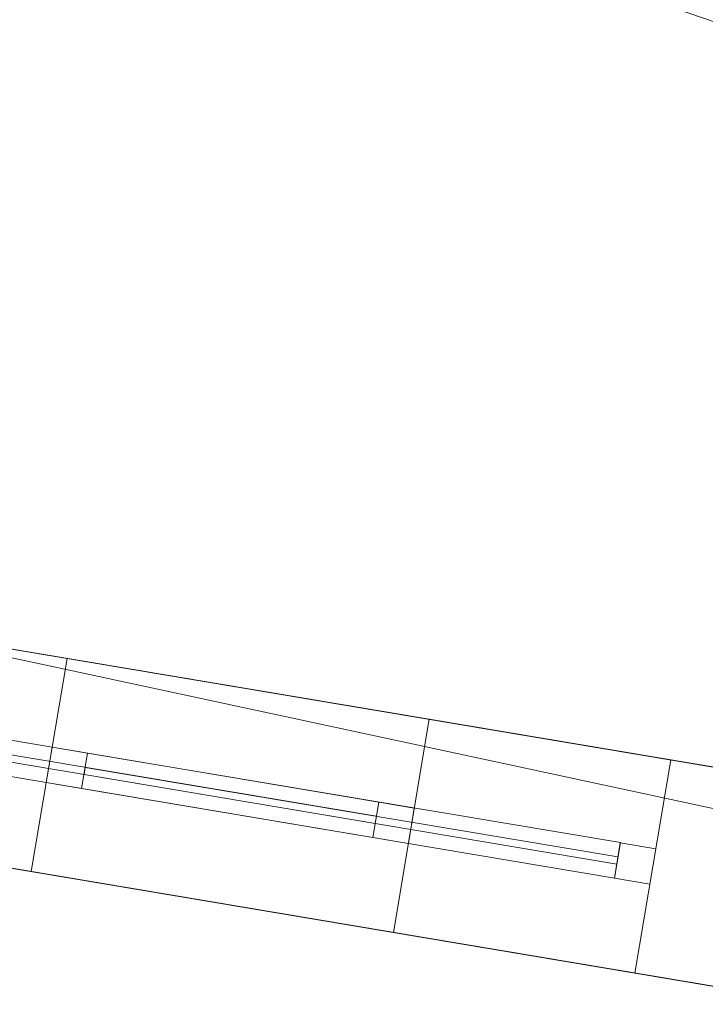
# Model space of a CAD drawing. Header units: millimetres. Extents: x -430348 to -225823, y -86243 to 5084.
# Tile 704 of 1056: x -348138 to -347186, y -8565 to -7198. Entities that reach past the tile are written whole.
import ezdxf

# ---------------------------------------------------------------- set-up
doc = ezdxf.new("R2010")
doc.units = ezdxf.units.MM
for name, color, linetype, lineweight in [('A-GLAZ-CURT', 52, 'Continuous', 9), ('A-GLAZ-CWMG', 51, 'Continuous', 9), ('A-ROOF', 132, 'Continuous', 9), ('A-WALL', 113, 'Continuous', 9)]:
    doc.layers.add(name, color=color, linetype=linetype, lineweight=lineweight)

# ---------------------------------------------------------------- blocks, each defined once
blk = doc.blocks.new('System Panel - Glazed-518720-_3D_ Copy 1')
at = {"layer": 'A-GLAZ-CURT', "transparency": 33554471}
mesh = blk.add_polyface(dxfattribs=at)
corners = [(-375, 5), (-375, 5, 675), (375, 5, 675), (375, 5)]
mesh.append_faces([[corners[k] for k in face] for face in [(2, 3, 0, 1)]])
mesh = blk.add_polyface(dxfattribs=at)
corners = [(375, -5), (-375, -5), (-375, 5), (375, 5)]
mesh.append_faces([[corners[k] for k in face] for face in [(0, 1, 2, 3)]])
mesh = blk.add_polyface(dxfattribs=at)
corners = [(-375, -5, 675), (375, -5, 675), (375, 5, 675), (-375, 5, 675)]
mesh.append_faces([[corners[k] for k in face] for face in [(3, 0, 1, 2)]])
mesh = blk.add_polyface(dxfattribs=at)
corners = [(-375, -5), (-375, -5, 675), (-375, 5, 675), (-375, 5)]
mesh.append_faces([[corners[k] for k in face] for face in [(0, 1, 2, 3)]])
mesh = blk.add_polyface(dxfattribs=at)
corners = [(375, -5, 675), (375, -5), (375, 5), (375, 5, 675)]
mesh.append_faces([[corners[k] for k in face] for face in [(0, 1, 2, 3)]])
mesh = blk.add_polyface(dxfattribs=at)
corners = [(-375, -5), (375, -5), (375, -5, 675), (-375, -5, 675)]
mesh.append_faces([[corners[k] for k in face] for face in [(2, 3, 0, 1)]])
blk = doc.blocks.new('System Panel - Glazed-518731-_3D_ Copy 1')
at = {"layer": 'A-GLAZ-CURT', "transparency": 33554471}
mesh = blk.add_polyface(dxfattribs=at)
corners = [(-375, 5), (-375, 5, 325), (375, 5, 325), (375, 5)]
mesh.append_faces([[corners[k] for k in face] for face in [(2, 3, 0, 1)]])
mesh = blk.add_polyface(dxfattribs=at)
corners = [(375, -5), (-375, -5), (-375, 5), (375, 5)]
mesh.append_faces([[corners[k] for k in face] for face in [(0, 1, 2, 3)]])
mesh = blk.add_polyface(dxfattribs=at)
corners = [(-375, -5, 325), (375, -5, 325), (375, 5, 325), (-375, 5, 325)]
mesh.append_faces([[corners[k] for k in face] for face in [(3, 0, 1, 2)]])
mesh = blk.add_polyface(dxfattribs=at)
corners = [(-375, -5), (-375, -5, 325), (-375, 5, 325), (-375, 5)]
mesh.append_faces([[corners[k] for k in face] for face in [(3, 0, 1, 2)]])
mesh = blk.add_polyface(dxfattribs=at)
corners = [(375, -5, 325), (375, -5), (375, 5), (375, 5, 325)]
mesh.append_faces([[corners[k] for k in face] for face in [(3, 0, 1, 2)]])
mesh = blk.add_polyface(dxfattribs=at)
corners = [(-375, -5), (375, -5), (375, -5, 325), (-375, -5, 325)]
mesh.append_faces([[corners[k] for k in face] for face in [(2, 3, 0, 1)]])
blk = doc.blocks.new('Rectangular Mullion - 50mm x 50mm-366738-_3D_ Copy 1')
at = {"layer": 'A-GLAZ-CWMG'}
mesh = blk.add_polyface(dxfattribs=at)
corners = [(0, 25), (-50, 25), (-50, -25), (0, -25)]
mesh.append_faces([[corners[k] for k in face] for face in [(3, 0, 1, 2)]])
mesh = blk.add_polyface(dxfattribs=at)
corners = [(-50, 25), (0, 25), (0, 25, -400), (-50, 25, -400)]
mesh.append_faces([[corners[k] for k in face] for face in [(3, 0, 1, 2)]])
mesh = blk.add_polyface(dxfattribs=at)
corners = [(-50, -25), (-50, 25), (-50, 25, -400), (-50, -25, -400)]
mesh.append_faces([[corners[k] for k in face] for face in [(0, 1, 2, 3)]])
mesh = blk.add_polyface(dxfattribs=at)
corners = [(0, 25), (0, -25), (0, -25, -400), (0, 25, -400)]
mesh.append_faces([[corners[k] for k in face] for face in [(0, 1, 2, 3)]])
mesh = blk.add_polyface(dxfattribs=at)
corners = [(0, -25), (-50, -25), (-50, -25, -400), (0, -25, -400)]
mesh.append_faces([[corners[k] for k in face] for face in [(3, 0, 1, 2)]])
blk = doc.blocks.new('Rectangular Mullion - 50mm x 50mm-518717-_3D_ Copy 1')
at = {"layer": 'A-GLAZ-CWMG'}
mesh = blk.add_polyface(dxfattribs=at)
corners = [(0, 25), (-50, 25), (-50, -25), (0, -25)]
mesh.append_faces([[corners[k] for k in face] for face in [(3, 0, 1, 2)]])
mesh = blk.add_polyface(dxfattribs=at)
corners = [(0, 25, -750), (0, -25, -750), (-50, -25, -750), (-50, 25, -750)]
mesh.append_faces([[corners[k] for k in face] for face in [(3, 0, 1, 2)]])
mesh = blk.add_polyface(dxfattribs=at)
corners = [(-50, 25), (0, 25), (0, 25, -750), (-50, 25, -750)]
mesh.append_faces([[corners[k] for k in face] for face in [(0, 1, 2, 3)]])
mesh = blk.add_polyface(dxfattribs=at)
corners = [(-50, -25), (-50, 25), (-50, 25, -750), (-50, -25, -750)]
mesh.append_faces([[corners[k] for k in face] for face in [(0, 1, 2, 3)]])
mesh = blk.add_polyface(dxfattribs=at)
corners = [(0, 25), (0, -25), (0, -25, -750), (0, 25, -750)]
mesh.append_faces([[corners[k] for k in face] for face in [(0, 1, 2, 3)]])
mesh = blk.add_polyface(dxfattribs=at)
corners = [(0, -25), (-50, -25), (-50, -25, -750), (0, -25, -750)]
mesh.append_faces([[corners[k] for k in face] for face in [(0, 1, 2, 3)]])
blk = doc.blocks.new('Rectangular Mullion - 50mm x 50mm-518718-_3D_ Copy 1')
at = {"layer": 'A-GLAZ-CWMG'}
mesh = blk.add_polyface(dxfattribs=at)
corners = [(0, 25), (-50, 25), (-50, -25), (0, -25)]
mesh.append_faces([[corners[k] for k in face] for face in [(3, 0, 1, 2)]])
mesh = blk.add_polyface(dxfattribs=at)
corners = [(0, 25, -750), (0, -25, -750), (-50, -25, -750), (-50, 25, -750)]
mesh.append_faces([[corners[k] for k in face] for face in [(3, 0, 1, 2)]])
mesh = blk.add_polyface(dxfattribs=at)
corners = [(-50, 25), (0, 25), (0, 25, -750), (-50, 25, -750)]
mesh.append_faces([[corners[k] for k in face] for face in [(0, 1, 2, 3)]])
mesh = blk.add_polyface(dxfattribs=at)
corners = [(-50, -25), (-50, 25), (-50, 25, -750), (-50, -25, -750)]
mesh.append_faces([[corners[k] for k in face] for face in [(0, 1, 2, 3)]])
mesh = blk.add_polyface(dxfattribs=at)
corners = [(0, 25), (0, -25), (0, -25, -750), (0, 25, -750)]
mesh.append_faces([[corners[k] for k in face] for face in [(0, 1, 2, 3)]])
mesh = blk.add_polyface(dxfattribs=at)
corners = [(0, -25), (-50, -25), (-50, -25, -750), (0, -25, -750)]
mesh.append_faces([[corners[k] for k in face] for face in [(0, 1, 2, 3)]])
blk = doc.blocks.new('Rectangular Mullion - 50mm x 50mm-518719-_3D_ Copy 1')
at = {"layer": 'A-GLAZ-CWMG'}
mesh = blk.add_polyface(dxfattribs=at)
corners = [(25, 25), (-25, 25), (-25, -25), (25, -25)]
mesh.append_faces([[corners[k] for k in face] for face in [(2, 3, 0, 1)]])
mesh = blk.add_polyface(dxfattribs=at)
corners = [(25, 25, -750), (25, -25, -750), (-25, -25, -750), (-25, 25, -750)]
mesh.append_faces([[corners[k] for k in face] for face in [(0, 1, 2, 3)]])
mesh = blk.add_polyface(dxfattribs=at)
corners = [(-25, 25), (25, 25), (25, 25, -750), (-25, 25, -750)]
mesh.append_faces([[corners[k] for k in face] for face in [(0, 1, 2, 3)]])
mesh = blk.add_polyface(dxfattribs=at)
corners = [(-25, -25), (-25, 25), (-25, 25, -750), (-25, -25, -750)]
mesh.append_faces([[corners[k] for k in face] for face in [(0, 1, 2, 3)]])
mesh = blk.add_polyface(dxfattribs=at)
corners = [(25, 25), (25, -25), (25, -25, -750), (25, 25, -750)]
mesh.append_faces([[corners[k] for k in face] for face in [(0, 1, 2, 3)]])
mesh = blk.add_polyface(dxfattribs=at)
corners = [(25, -25), (-25, -25), (-25, -25, -750), (25, -25, -750)]
mesh.append_faces([[corners[k] for k in face] for face in [(0, 1, 2, 3)]])
blk = doc.blocks.new('Rectangular Mullion - 50mm x 50mm-366729-_3D_ Copy 1')
at = {"layer": 'A-GLAZ-CWMG'}
mesh = blk.add_polyface(dxfattribs=at)
corners = [(0, 25, -750), (0, -25, -750), (-50, -25, -750), (-50, 25, -750)]
mesh.append_faces([[corners[k] for k in face] for face in [(3, 0, 1, 2)]])
mesh = blk.add_polyface(dxfattribs=at)
corners = [(-50, 25), (0, 25), (0, 25, -750), (-50, 25, -750)]
mesh.append_faces([[corners[k] for k in face] for face in [(0, 1, 2, 3)]])
mesh = blk.add_polyface(dxfattribs=at)
corners = [(-50, -25), (-50, 25), (-50, 25, -750), (-50, -25, -750)]
mesh.append_faces([[corners[k] for k in face] for face in [(3, 0, 1, 2)]])
mesh = blk.add_polyface(dxfattribs=at)
corners = [(0, 25), (0, -25), (0, -25, -750), (0, 25, -750)]
mesh.append_faces([[corners[k] for k in face] for face in [(3, 0, 1, 2)]])
mesh = blk.add_polyface(dxfattribs=at)
corners = [(0, -25), (-50, -25), (-50, -25, -750), (0, -25, -750)]
mesh.append_faces([[corners[k] for k in face] for face in [(0, 1, 2, 3)]])
blk = doc.blocks.new('System Panel - door 4-518834-_3D_ Copy 1')
at = {"layer": 'A-GLAZ-CURT'}
mesh = blk.add_polyface(dxfattribs=at)
corners = [(-375, 5), (-375, 5, 1675), (375, 5, 1675), (375, 5)]
mesh.append_faces([[corners[k] for k in face] for face in [(2, 3, 0, 1)]])
mesh = blk.add_polyface(dxfattribs=at)
corners = [(375, -5), (-375, -5), (-375, 5), (375, 5)]
mesh.append_faces([[corners[k] for k in face] for face in [(3, 0, 1, 2)]])
mesh = blk.add_polyface(dxfattribs=at)
corners = [(-375, -5, 1675), (375, -5, 1675), (375, 5, 1675), (-375, 5, 1675)]
mesh.append_faces([[corners[k] for k in face] for face in [(3, 0, 1, 2)]])
mesh = blk.add_polyface(dxfattribs=at)
corners = [(-375, -5), (-375, -5, 1675), (-375, 5, 1675), (-375, 5)]
mesh.append_faces([[corners[k] for k in face] for face in [(0, 1, 2, 3)]])
mesh = blk.add_polyface(dxfattribs=at)
corners = [(375, -5, 1675), (375, -5), (375, 5), (375, 5, 1675)]
mesh.append_faces([[corners[k] for k in face] for face in [(0, 1, 2, 3)]])
mesh = blk.add_polyface(dxfattribs=at)
corners = [(-375, -5), (375, -5), (375, -5, 1675), (-375, -5, 1675)]
mesh.append_faces([[corners[k] for k in face] for face in [(3, 0, 1, 2)]])
blk = doc.blocks.new('System Panel - Glazed-518742-_3D_ Copy 1')
at = {"layer": 'A-GLAZ-CURT', "transparency": 33554471}
mesh = blk.add_polyface(dxfattribs=at)
corners = [(-375, 5), (-375, 5, 225), (375, 5, 225), (375, 5)]
mesh.append_faces([[corners[k] for k in face] for face in [(1, 2, 3, 0)]])
mesh = blk.add_polyface(dxfattribs=at)
corners = [(375, -5), (-375, -5), (-375, 5), (375, 5)]
mesh.append_faces([[corners[k] for k in face] for face in [(0, 1, 2, 3)]])
mesh = blk.add_polyface(dxfattribs=at)
corners = [(-375, -5, 225), (375, -5, 225), (375, 5, 225), (-375, 5, 225)]
mesh.append_faces([[corners[k] for k in face] for face in [(0, 1, 2, 3)]])
mesh = blk.add_polyface(dxfattribs=at)
corners = [(-375, -5), (-375, -5, 225), (-375, 5, 225), (-375, 5)]
mesh.append_faces([[corners[k] for k in face] for face in [(0, 1, 2, 3)]])
mesh = blk.add_polyface(dxfattribs=at)
corners = [(375, -5, 225), (375, -5), (375, 5), (375, 5, 225)]
mesh.append_faces([[corners[k] for k in face] for face in [(0, 1, 2, 3)]])
mesh = blk.add_polyface(dxfattribs=at)
corners = [(-375, -5), (375, -5), (375, -5, 225), (-375, -5, 225)]
mesh.append_faces([[corners[k] for k in face] for face in [(3, 0, 1, 2)]])
blk = doc.blocks.new('Rectangular Mullion - 50mm x 50mm-309450-_3D_ Copy 1')
at = {"layer": 'A-GLAZ-CWMG'}
mesh = blk.add_polyface(dxfattribs=at)
corners = [(0, 25), (-50, 25), (-50, -25), (0, -25)]
mesh.append_faces([[corners[k] for k in face] for face in [(2, 3, 0, 1)]])
mesh = blk.add_polyface(dxfattribs=at)
corners = [(-50, 25), (0, 25), (0, 25, -300), (-50, 25, -300)]
mesh.append_faces([[corners[k] for k in face] for face in [(0, 1, 2, 3)]])
mesh = blk.add_polyface(dxfattribs=at)
corners = [(-50, -25), (-50, 25), (-50, 25, -300), (-50, -25, -300)]
mesh.append_faces([[corners[k] for k in face] for face in [(0, 1, 2, 3)]])
mesh = blk.add_polyface(dxfattribs=at)
corners = [(0, 25), (0, -25), (0, -25, -300), (0, 25, -300)]
mesh.append_faces([[corners[k] for k in face] for face in [(0, 1, 2, 3)]])
mesh = blk.add_polyface(dxfattribs=at)
corners = [(0, -25), (-50, -25), (-50, -25, -300), (0, -25, -300)]
mesh.append_faces([[corners[k] for k in face] for face in [(0, 1, 2, 3)]])
blk = doc.blocks.new('Rectangular Mullion - 50mm x 50mm-518835-_3D_ Copy 1')
at = {"layer": 'A-GLAZ-CWMG'}
mesh = blk.add_polyface(dxfattribs=at)
corners = [(0, 25), (-50, 25), (-50, -25), (0, -25)]
mesh.append_faces([[corners[k] for k in face] for face in [(2, 3, 0, 1)]])
mesh = blk.add_polyface(dxfattribs=at)
corners = [(-50, 25), (0, 25), (0, 25, -1750), (-50, 25, -1750)]
mesh.append_faces([[corners[k] for k in face] for face in [(3, 0, 1, 2)]])
mesh = blk.add_polyface(dxfattribs=at)
corners = [(-50, -25), (-50, 25), (-50, 25, -1750), (-50, -25, -1750)]
mesh.append_faces([[corners[k] for k in face] for face in [(0, 1, 2, 3)]])
mesh = blk.add_polyface(dxfattribs=at)
corners = [(0, 25), (0, -25), (0, -25, -1750), (0, 25, -1750)]
mesh.append_faces([[corners[k] for k in face] for face in [(0, 1, 2, 3)]])
mesh = blk.add_polyface(dxfattribs=at)
corners = [(0, -25), (-50, -25), (-50, -25, -1750), (0, -25, -1750)]
mesh.append_faces([[corners[k] for k in face] for face in [(3, 0, 1, 2)]])
blk = doc.blocks.new('Rectangular Mullion - 50mm x 50mm-518744-_3D_ Copy 1')
at = {"layer": 'A-GLAZ-CWMG'}
mesh = blk.add_polyface(dxfattribs=at)
corners = [(0, 25, -300), (0, -25, -300), (-50, -25, -300), (-50, 25, -300)]
mesh.append_faces([[corners[k] for k in face] for face in [(3, 0, 1, 2)]])
mesh = blk.add_polyface(dxfattribs=at)
corners = [(-50, 25), (0, 25), (0, 25, -300), (-50, 25, -300)]
mesh.append_faces([[corners[k] for k in face] for face in [(0, 1, 2, 3)]])
mesh = blk.add_polyface(dxfattribs=at)
corners = [(-50, -25), (-50, 25), (-50, 25, -300), (-50, -25, -300)]
mesh.append_faces([[corners[k] for k in face] for face in [(3, 0, 1, 2)]])
mesh = blk.add_polyface(dxfattribs=at)
corners = [(0, 25), (0, -25), (0, -25, -300), (0, 25, -300)]
mesh.append_faces([[corners[k] for k in face] for face in [(3, 0, 1, 2)]])
mesh = blk.add_polyface(dxfattribs=at)
corners = [(0, -25), (-50, -25), (-50, -25, -300), (0, -25, -300)]
mesh.append_faces([[corners[k] for k in face] for face in [(0, 1, 2, 3)]])
blk = doc.blocks.new('Rectangular Mullion - 50mm x 50mm-518836-_3D_ Copy 1')
at = {"layer": 'A-GLAZ-CWMG'}
mesh = blk.add_polyface(dxfattribs=at)
corners = [(0, 25, -1750), (0, -25, -1750), (-50, -25, -1750), (-50, 25, -1750)]
mesh.append_faces([[corners[k] for k in face] for face in [(0, 1, 2, 3)]])
mesh = blk.add_polyface(dxfattribs=at)
corners = [(-50, 25), (0, 25), (0, 25, -1750), (-50, 25, -1750)]
mesh.append_faces([[corners[k] for k in face] for face in [(3, 0, 1, 2)]])
mesh = blk.add_polyface(dxfattribs=at)
corners = [(-50, -25), (-50, 25), (-50, 25, -1750), (-50, -25, -1750)]
mesh.append_faces([[corners[k] for k in face] for face in [(3, 0, 1, 2)]])
mesh = blk.add_polyface(dxfattribs=at)
corners = [(0, 25), (0, -25), (0, -25, -1750), (0, 25, -1750)]
mesh.append_faces([[corners[k] for k in face] for face in [(3, 0, 1, 2)]])
mesh = blk.add_polyface(dxfattribs=at)
corners = [(0, -25), (-50, -25), (-50, -25, -1750), (0, -25, -1750)]
mesh.append_faces([[corners[k] for k in face] for face in [(3, 0, 1, 2)]])

msp = doc.modelspace()

# ---------------------------------------------------------------- block references
at = {"layer": 'A-GLAZ-CURT', "transparency": 33554471, "rotation": 170.4526997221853}
for name, p in [('System Panel - Glazed-518720-_3D_ Copy 1', (-348013.5, -8246.9, 62157.6)), ('System Panel - Glazed-518731-_3D_ Copy 1', (-348013.5, -8246.9, 62882.6)), ('System Panel - Glazed-518742-_3D_ Copy 1', (-347678.2, -8303.3, 60482.6))]:
    msp.add_blockref(name, p, dxfattribs=at)
at = {"layer": 'A-GLAZ-CURT', "rotation": 170.4526997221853}
msp.add_blockref('System Panel - door 4-518834-_3D_ Copy 1', (-347678.2, -8303.3, 58757.6), dxfattribs=at)
at = {"layer": 'A-GLAZ-CWMG', "extrusion": (-0.986149, 0.165862, 0), "rotation": 90}
for name, p in [('Rectangular Mullion - 50mm x 50mm-518717-_3D_ Copy 1', (65854.8, 63257.6, 342200.3)), ('Rectangular Mullion - 50mm x 50mm-518719-_3D_ Copy 1', (65854.8, 62857.6, 342200.3)), ('Rectangular Mullion - 50mm x 50mm-518717-_3D_ Copy 1', (65854.8, 60757.6, 341860.3)), ('Rectangular Mullion - 50mm x 50mm-518719-_3D_ Copy 1', (65854.8, 60457.6, 341860.3))]:
    msp.add_blockref(name, p, dxfattribs=at)
at = {"layer": 'A-GLAZ-CWMG', "extrusion": (0.986149, -0.165862, 0), "rotation": 270}
for p in [(-65854.8, 62107.6, -341450.3), (-65854.8, 58707.6, -341110.3)]:
    msp.add_blockref('Rectangular Mullion - 50mm x 50mm-518718-_3D_ Copy 1', p, dxfattribs=at)
at = {"layer": 'A-GLAZ-CWMG', "extrusion": (0, 0, -1), "rotation": 9.547300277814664}
for name, p in [('Rectangular Mullion - 50mm x 50mm-518835-_3D_ Copy 1', (348097.3, -8232.8, -58707.6)), ('Rectangular Mullion - 50mm x 50mm-518744-_3D_ Copy 1', (348097.3, -8232.8, -60457.6))]:
    msp.add_blockref(name, p, dxfattribs=at)
at = {"layer": 'A-GLAZ-CWMG', "rotation": 350.4526997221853}
for name, p in [('Rectangular Mullion - 50mm x 50mm-366738-_3D_ Copy 1', (-347594.4, -8317.4, 63257.6)), ('Rectangular Mullion - 50mm x 50mm-366729-_3D_ Copy 1', (-347594.4, -8317.4, 62857.6)), ('Rectangular Mullion - 50mm x 50mm-309450-_3D_ Copy 1', (-347259.1, -8373.8, 60757.6)), ('Rectangular Mullion - 50mm x 50mm-518836-_3D_ Copy 1', (-347259.1, -8373.8, 60457.6))]:
    msp.add_blockref(name, p, dxfattribs=at)

# ---------------------------------------------------------------- meshes
at = {"layer": 'A-ROOF'}
mesh = msp.add_polyface(dxfattribs=at)
corners = [(-347462.3, -2407.4, 60907.6), (-348391.1, -7929.9, 60907.6), (-350116.9, -7639.6, 60907.6), (-349188.1, -2117.2, 60907.6)]
mesh.append_faces([[corners[k] for k in face] for face in [(1, 2, 3, 0)]])
mesh = msp.add_polyface(dxfattribs=at)
corners = [(-348391.1, -7929.9, 61007.6), (-347462.3, -2407.4, 61007.6), (-349188.1, -2117.2, 61007.6), (-350116.9, -7639.6, 61007.6)]
mesh.append_faces([[corners[k] for k in face] for face in [(2, 3, 0, 1)]])
mesh = msp.add_polyface(dxfattribs=at)
corners = [(-347758.1, -2357.7, 58507.6), (-348703.5, -7978.7, 58507.6), (-349837.6, -7788, 58507.6), (-348892.2, -2166.9, 58507.6)]
mesh.append_faces([[corners[k] for k in face] for face in [(1, 2, 3, 0)]])
mesh = msp.add_polyface(dxfattribs=at)
corners = [(-348703.5, -7978.7, 58607.6), (-347758.1, -2357.7, 58607.6), (-348892.2, -2166.9, 58607.6), (-349837.6, -7788, 58607.6)]
mesh.append_faces([[corners[k] for k in face] for face in [(2, 3, 0, 1)]])
mesh = msp.add_polyface(dxfattribs=at)
corners = [(-347758.1, -2357.7, 58607.6), (-348703.5, -7978.7, 58607.6), (-348703.5, -7978.7, 58507.6), (-347758.1, -2357.7, 58507.6)]
mesh.append_faces([[corners[k] for k in face] for face in [(1, 2, 3, 0)]])
mesh = msp.add_polyface(dxfattribs=at)
corners = [(-347462.3, -2407.4, 61007.6), (-348391.1, -7929.9, 61007.6), (-348391.1, -7929.9, 60907.6), (-347462.3, -2407.4, 60907.6)]
mesh.append_faces([[corners[k] for k in face] for face in [(1, 2, 3, 0)]])
mesh = msp.add_polyface(dxfattribs=at)
corners = [(-361590.3, -6521.1, 63357.6), (-337133.8, -10634.5, 63357.6), (-340055.7, -6543.2, 65907.6), (-342226.2, -6178.1, 65907.6), (-342319.5, -6732.4, 65503.9), (-343123.2, -6597.3, 65503.9), (-343029.9, -6043, 65907.6), (-354474.2, -4118.1, 65907.6), (-354567.4, -4672.4, 65503.9), (-355371.1, -4537.3, 65503.9), (-355277.9, -3983, 65907.6), (-357333, -3637.3, 65907.6)]
mesh.append_faces([[corners[k] for k in face] for face in [(4, 1, 2, 3)]], dxfattribs={"vtx0": -1})
mesh.append_faces([[corners[k] for k in face] for face in [(1, 4, 5, 8)]], dxfattribs={"vtx0": -1, "vtx2": -1, "vtx3": -1})
mesh.append_faces([[corners[k] for k in face] for face in [(11, 0, 9, 10)]], dxfattribs={"vtx1": -1})
mesh.append_faces([[corners[k] for k in face] for face in [(8, 9, 0, 1)]], dxfattribs={"vtx1": -1, "vtx3": -1})
mesh.append_faces([[corners[k] for k in face] for face in [(6, 7, 8, 5)]], dxfattribs={"vtx2": -1})
mesh = msp.add_polyface(dxfattribs=at)
corners = [(-337133.8, -10634.5, 63257.6), (-361590.3, -6521.1, 63257.6), (-357333, -3637.3, 65807.6), (-355277.9, -3983, 65807.6), (-355371.1, -4537.3, 65403.9), (-354567.4, -4672.4, 65403.9), (-354474.2, -4118.1, 65807.6), (-343029.9, -6043, 65807.6), (-343123.2, -6597.3, 65403.9), (-342319.5, -6732.4, 65403.9), (-342226.2, -6178.1, 65807.6), (-340055.7, -6543.2, 65807.6)]
mesh.append_faces([[corners[k] for k in face] for face in [(4, 1, 2, 3)]], dxfattribs={"vtx0": -1})
mesh.append_faces([[corners[k] for k in face] for face in [(1, 4, 5, 0)]], dxfattribs={"vtx0": -1, "vtx2": -1})
mesh.append_faces([[corners[k] for k in face] for face in [(11, 0, 9, 10)]], dxfattribs={"vtx1": -1})
mesh.append_faces([[corners[k] for k in face] for face in [(8, 9, 0, 5)]], dxfattribs={"vtx1": -1, "vtx2": -1, "vtx3": -1})
mesh.append_faces([[corners[k] for k in face] for face in [(5, 6, 7, 8)]], dxfattribs={"vtx3": -1})
mesh = msp.add_polyface(dxfattribs=at)
corners = [(-361590.3, -6521.1, 63357.6), (-361590.3, -6521.1, 63257.6), (-337133.8, -10634.5, 63257.6), (-337133.8, -10634.5, 63357.6)]
mesh.append_faces([[corners[k] for k in face] for face in [(0, 1, 2, 3)]])
at = {"layer": 'A-WALL'}
mesh = msp.add_polyface(dxfattribs=at)
corners = [(-347758.1, -2357.7, 58457.6), (-348703.5, -7978.7, 58457.6), (-348703.5, -7978.7, 58607.6), (-348703.5, -7978.7, 60907.6), (-347758.1, -2357.7, 60907.6), (-347758.1, -2357.7, 58607.6), (-348288.9, -5513.4, 60207.6), (-348288.9, -5513.4, 59407.6), (-348181.1, -4872.4, 59407.6), (-348181.1, -4872.4, 60207.6)]
mesh.append_faces([[corners[k] for k in face] for face in [(3, 6, 7, 2)]], dxfattribs={"vtx0": -1, "vtx2": -1})
mesh.append_faces([[corners[k] for k in face] for face in [(8, 5, 0, 1)]], dxfattribs={"vtx0": -1, "vtx3": -1})
mesh.append_faces([[corners[k] for k in face] for face in [(8, 9, 4, 5), (3, 4, 9, 6), (1, 2, 7, 8)]], dxfattribs={"vtx1": -1, "vtx3": -1})
mesh = msp.add_polyface(dxfattribs=at)
corners = [(-348703.5, -7978.7, 58457.6), (-347758.1, -2357.7, 58457.6), (-347462.3, -2407.4, 58457.6), (-348407.7, -8028.5, 58457.6)]
mesh.append_faces([[corners[k] for k in face] for face in [(3, 0, 1, 2)]])
mesh = msp.add_polyface(dxfattribs=at)
corners = [(-347758.1, -2357.7, 60907.6), (-348703.5, -7978.7, 60907.6), (-348407.7, -8028.5, 60907.6), (-347462.3, -2407.4, 60907.6)]
mesh.append_faces([[corners[k] for k in face] for face in [(0, 1, 2, 3)]])
mesh = msp.add_polyface(dxfattribs=at)
corners = [(-348407.7, -8028.5, 58457.6), (-347462.3, -2407.4, 58457.6), (-347462.3, -2407.4, 60907.6), (-348407.7, -8028.5, 60907.6), (-347993, -5563.1, 59407.6), (-347993, -5563.1, 60207.6), (-347885.2, -4922.1, 60207.6), (-347885.2, -4922.1, 59407.6)]
mesh.append_faces([[corners[k] for k in face] for face in [(3, 5, 6, 2), (7, 1, 2, 6)]], dxfattribs={"vtx0": -1, "vtx2": -1})
mesh.append_faces([[corners[k] for k in face] for face in [(3, 0, 4, 5), (7, 4, 0, 1)]], dxfattribs={"vtx1": -1, "vtx3": -1})
mesh = msp.add_polyface(dxfattribs=at)
corners = [(-337856.4, -10107.3, 58457.6), (-337918.4, -10096.9, 58457.6), (-341603.7, -9477.1, 58457.6), (-341899.6, -9427.3, 58457.6), (-350281.8, -8017.5, 58457.6), (-350577.7, -7967.7, 58457.6), (-353486.8, -7478.4, 58457.6), (-353782.7, -7428.7, 58457.6), (-355557.7, -7130.1, 58457.6), (-355853.6, -7080.4, 58457.6), (-360735, -6259.4, 58457.6), (-360685.3, -5963.5, 58457.6), (-350133.5, -7738.2, 58457.6), (-349837.6, -7788, 58457.6), (-348703.5, -7978.7, 58457.6), (-348407.7, -8028.5, 58457.6), (-337806.6, -9811.5, 58457.6)]
mesh.append_faces([[corners[k] for k in face] for face in [(11, 8, 9, 10)]], dxfattribs={"vtx0": -1})
mesh.append_faces([[corners[k] for k in face] for face in [(5, 12, 4)]], dxfattribs={"vtx0": -1, "vtx1": -1})
mesh.append_faces([[corners[k] for k in face] for face in [(12, 7, 8, 11), (16, 2, 3, 15), (4, 14, 15, 3)]], dxfattribs={"vtx0": -1, "vtx2": -1})
mesh.append_faces([[corners[k] for k in face] for face in [(12, 5, 6, 7)]], dxfattribs={"vtx0": -1, "vtx3": -1})
mesh.append_faces([[corners[k] for k in face] for face in [(13, 14, 4, 12)]], dxfattribs={"vtx1": -1, "vtx2": -1})
mesh.append_faces([[corners[k] for k in face] for face in [(16, 0, 1, 2)]], dxfattribs={"vtx3": -1})
mesh = msp.add_polyface(dxfattribs=at)
corners = [(-360735, -6259.4, 63544.9), (-337856.4, -10107.3, 63544.9), (-337806.6, -9811.5, 63760.4), (-360685.3, -5963.5, 63760.4)]
mesh.append_faces([[corners[k] for k in face] for face in [(2, 3, 0, 1)]])
mesh = msp.add_polyface(dxfattribs=at)
corners = [(-337806.6, -9811.5, 58457.6), (-348407.7, -8028.5, 58457.6), (-348703.5, -7978.7, 58457.6), (-349837.6, -7788, 58457.6), (-350133.5, -7738.2, 58457.6), (-360685.3, -5963.5, 58457.6), (-360685.3, -5963.5, 63760.4), (-337806.6, -9811.5, 63760.4), (-357973.3, -6419.6, 63257.6), (-357973.3, -6419.6, 62107.6), (-356790, -6618.7, 62107.6), (-356790, -6618.7, 63257.6), (-354078.1, -7074.8, 63257.6), (-354078.1, -7074.8, 62107.6), (-352648.1, -7315.3, 62107.6), (-352648.1, -7315.3, 63257.6), (-351070.3, -7580.7, 63257.6), (-351070.3, -7580.7, 62107.6), (-350232.1, -7721.6, 62107.6), (-350232.1, -7721.6, 63257.6), (-349541.8, -7837.7, 63257.6), (-349541.8, -7837.7, 62107.6), (-349098, -7912.4, 62107.6), (-349098, -7912.4, 63257.6), (-347569.5, -8169.5, 62107.6), (-347569.5, -8169.5, 63257.6), (-348407.7, -8028.5, 63257.6), (-348407.7, -8028.5, 62107.6), (-344463.1, -8691.9, 62107.6), (-344463.1, -8691.9, 63257.6), (-345745.1, -8476.3, 63257.6), (-345745.1, -8476.3, 62107.6), (-340469.2, -9363.7, 62107.6), (-340469.2, -9363.7, 63257.6), (-341899.1, -9123.2, 63257.6), (-341899.1, -9123.2, 62107.6), (-338053.1, -9770, 62107.6), (-338053.1, -9770, 63257.6), (-338842.1, -9637.4, 63257.6), (-338842.1, -9637.4, 62107.6), (-345794.4, -8468, 59607.6), (-345794.4, -8468, 60757.6), (-346632.6, -8327, 60757.6), (-346632.6, -8327, 59607.6), (-343723.5, -8816.3, 59957.6), (-343723.5, -8816.3, 60757.6), (-344413.8, -8700.2, 60757.6), (-344413.8, -8700.2, 59957.6), (-341849.8, -9131.5, 59507.6), (-341849.8, -9131.5, 60757.6), (-342589.4, -9007.1, 60757.6), (-342589.4, -9007.1, 59507.6), (-353732.9, -7132.8, 59846.6), (-353732.9, -7132.8, 60767.4), (-354373.9, -7025, 60767.4), (-354373.9, -7025, 59846.6), (-348703.5, -7978.7, 58607.6), (-348703.5, -7978.7, 60907.6), (-349837.6, -7788, 60907.6), (-349837.6, -7788, 58607.6), (-347234.2, -8225.9, 58707.6), (-347234.2, -8225.9, 60757.6), (-348072.4, -8084.9, 60757.6), (-348072.4, -8084.9, 58707.6), (-360438.7, -6005, 63257.6), (-360438.7, -6005, 62107.6), (-359600.5, -6146, 62107.6), (-359600.5, -6146, 63257.6)]
mesh.append_faces([[corners[k] for k in face] for face in [(41, 47, 40), (36, 0, 39), (35, 29, 34), (57, 62, 56), (4, 59, 3)]], dxfattribs={"vtx0": -1, "vtx1": -1})
mesh.append_faces([[corners[k] for k in face] for face in [(7, 26, 23, 6), (21, 58, 18, 20), (9, 5, 66, 8)]], dxfattribs={"vtx0": -1, "vtx1": -1, "vtx2": -1})
mesh.append_faces([[corners[k] for k in face] for face in [(39, 0, 48, 32), (42, 61, 24, 31), (57, 22, 27, 62)]], dxfattribs={"vtx0": -1, "vtx1": -1, "vtx2": -1, "vtx3": -1})
mesh.append_faces([[corners[k] for k in face] for face in [(41, 31, 46, 47), (35, 45, 28, 29), (55, 5, 9, 10)]], dxfattribs={"vtx0": -1, "vtx1": -1, "vtx3": -1})
mesh.append_faces([[corners[k] for k in face] for face in [(32, 48, 49), (1, 63, 60, 0), (61, 42, 43, 60), (28, 45, 46, 31), (39, 32, 33, 38), (31, 24, 25, 30), (62, 27, 24, 61), (27, 22, 23, 26), (22, 57, 58, 21), (56, 1, 2), (8, 66, 67), (6, 64, 65, 5), (5, 65, 66)]], dxfattribs={"vtx0": -1, "vtx2": -1})
mesh.append_faces([[corners[k] for k in face] for face in [(35, 49, 50, 45), (60, 43, 40, 51), (56, 62, 63, 1), (7, 37, 38, 33), (7, 33, 34, 29), (17, 52, 53, 14), (6, 23, 20, 19), (6, 19, 16, 15), (10, 12, 13, 54)]], dxfattribs={"vtx0": -1, "vtx2": -1, "vtx3": -1})
mesh.append_faces([[corners[k] for k in face] for face in [(41, 42, 31), (29, 30, 7), (35, 32, 49), (54, 55, 10), (18, 19, 20), (15, 12, 6), (10, 11, 12)]], dxfattribs={"vtx1": -1, "vtx2": -1})
mesh.append_faces([[corners[k] for k in face] for face in [(51, 48, 0, 60), (47, 44, 51, 40), (25, 26, 7, 30), (58, 59, 4, 52), (17, 18, 58, 52), (11, 8, 6, 12), (67, 64, 6, 8)]], dxfattribs={"vtx1": -1, "vtx2": -1, "vtx3": -1})
mesh.append_faces([[corners[k] for k in face] for face in [(50, 51, 44, 45), (36, 37, 7, 0), (59, 56, 2, 3), (4, 5, 55, 52), (53, 54, 13, 14), (16, 17, 14, 15)]], dxfattribs={"vtx1": -1, "vtx3": -1})
mesh = msp.add_polyface(dxfattribs=at)
corners = [(-360735, -6259.4, 58457.6), (-355853.6, -7080.4, 58457.6), (-355557.7, -7130.1, 58457.6), (-353782.7, -7428.7, 58457.6), (-353486.8, -7478.4, 58457.6), (-350577.7, -7967.7, 58457.6), (-350281.8, -8017.5, 58457.6), (-341899.6, -9427.3, 58457.6), (-341603.7, -9477.1, 58457.6), (-337918.4, -10096.9, 58457.6), (-337856.4, -10107.3, 58457.6), (-337856.4, -10107.3, 63544.9), (-360735, -6259.4, 63544.9), (-358023.1, -6715.5, 62107.6), (-358023.1, -6715.5, 63257.6), (-356839.7, -6914.5, 63257.6), (-356839.7, -6914.5, 62107.6), (-354127.8, -7370.6, 62107.6), (-354127.8, -7370.6, 63257.6), (-352697.9, -7611.1, 63257.6), (-352697.9, -7611.1, 62107.6), (-351120.1, -7876.5, 62107.6), (-351120.1, -7876.5, 63257.6), (-350281.8, -8017.5, 63257.6), (-350281.8, -8017.5, 62107.6), (-349591.5, -8133.6, 62107.6), (-349591.5, -8133.6, 63257.6), (-349147.8, -8208.2, 63257.6), (-349147.8, -8208.2, 62107.6), (-347619.2, -8465.3, 63257.6), (-347619.2, -8465.3, 62107.6), (-348457.5, -8324.3, 62107.6), (-348457.5, -8324.3, 63257.6), (-344512.9, -8987.8, 63257.6), (-344512.9, -8987.8, 62107.6), (-345794.9, -8772.2, 62107.6), (-345794.9, -8772.2, 63257.6), (-340519, -9659.5, 63257.6), (-340519, -9659.5, 62107.6), (-341948.9, -9419, 62107.6), (-341948.9, -9419, 63257.6), (-338102.9, -10065.9, 63257.6), (-338102.9, -10065.9, 62107.6), (-338891.8, -9933.2, 62107.6), (-338891.8, -9933.2, 63257.6), (-345844.2, -8763.9, 60757.6), (-345844.2, -8763.9, 59607.6), (-346682.4, -8622.9, 59607.6), (-346682.4, -8622.9, 60757.6), (-343773.3, -9112.2, 60757.6), (-343773.3, -9112.2, 59957.6), (-344463.6, -8996.1, 59957.6), (-344463.6, -8996.1, 60757.6), (-353782.7, -7428.7, 60767.4), (-353782.7, -7428.7, 59846.6), (-354423.7, -7320.9, 59846.6), (-354423.7, -7320.9, 60767.4), (-348753.3, -8274.6, 60907.6), (-348753.3, -8274.6, 58607.6), (-349887.4, -8083.8, 58607.6), (-349887.4, -8083.8, 60907.6), (-341899.6, -9427.3, 60757.6), (-341899.6, -9427.3, 59507.6), (-342639.2, -9302.9, 59507.6), (-342639.2, -9302.9, 60757.6), (-347283.9, -8521.7, 60757.6), (-347283.9, -8521.7, 58707.6), (-348122.2, -8380.7, 58707.6), (-348122.2, -8380.7, 60757.6), (-360488.5, -6300.8, 62107.6), (-360488.5, -6300.8, 63257.6), (-359650.3, -6441.8, 63257.6), (-359650.3, -6441.8, 62107.6)]
mesh.append_faces([[corners[k] for k in face] for face in [(5, 54, 4), (69, 0, 72), (16, 18, 15), (67, 58, 66), (33, 11, 36)]], dxfattribs={"vtx0": -1, "vtx1": -1})
mesh.append_faces([[corners[k] for k in face] for face in [(25, 24, 60, 28), (21, 20, 53), (46, 7, 51, 45), (65, 48, 30, 68), (30, 48, 35, 29), (39, 34, 49)]], dxfattribs={"vtx0": -1, "vtx1": -1, "vtx2": -1})
mesh.append_faces([[corners[k] for k in face] for face in [(62, 9, 43, 38)]], dxfattribs={"vtx0": -1, "vtx1": -1, "vtx2": -1, "vtx3": -1})
mesh.append_faces([[corners[k] for k in face] for face in [(16, 56, 17, 18), (7, 63, 50, 51), (39, 49, 64, 61)]], dxfattribs={"vtx0": -1, "vtx1": -1, "vtx3": -1})
mesh.append_faces([[corners[k] for k in face] for face in [(17, 56, 53, 20), (59, 5, 6, 58), (24, 25, 26, 23), (68, 57, 58, 67), (72, 13, 14, 71), (20, 21, 22, 19), (12, 22, 23), (64, 49, 50, 63), (38, 61, 62), (11, 41, 42), (9, 42, 43)]], dxfattribs={"vtx0": -1, "vtx2": -1})
mesh.append_faces([[corners[k] for k in face] for face in [(1, 55, 56, 16), (21, 53, 54, 60), (58, 6, 7, 66), (5, 59, 60, 54), (28, 60, 57, 31), (12, 70, 71, 14), (12, 14, 15, 18), (12, 18, 19, 22), (35, 48, 45, 52), (68, 30, 31, 57), (11, 32, 29, 36)]], dxfattribs={"vtx0": -1, "vtx2": -1, "vtx3": -1})
mesh.append_faces([[corners[k] for k in face] for face in [(55, 1, 2, 3), (62, 7, 8, 9), (42, 9, 10, 11)]], dxfattribs={"vtx0": -1, "vtx3": -1})
mesh.append_faces([[corners[k] for k in face] for face in [(24, 21, 60), (16, 13, 1), (51, 52, 45), (62, 63, 7), (35, 36, 29), (38, 39, 61)]], dxfattribs={"vtx1": -1, "vtx2": -1})
mesh.append_faces([[corners[k] for k in face] for face in [(0, 1, 13, 72), (26, 27, 12, 23), (11, 12, 27, 32), (46, 47, 66, 7), (40, 37, 11, 33), (44, 41, 11, 37)]], dxfattribs={"vtx1": -1, "vtx2": -1, "vtx3": -1})
mesh.append_faces([[corners[k] for k in face] for face in [(54, 55, 3, 4), (27, 28, 31, 32), (69, 70, 12, 0), (65, 66, 47, 48), (52, 49, 34, 35), (39, 40, 33, 34), (37, 38, 43, 44)]], dxfattribs={"vtx1": -1, "vtx3": -1})
mesh = msp.add_polyface(dxfattribs=at)
corners = [(-347569.5, -8169.5, 63257.6), (-347619.2, -8465.3, 63257.6), (-348457.5, -8324.3, 63257.6), (-348407.7, -8028.5, 63257.6)]
mesh.append_faces([[corners[k] for k in face] for face in [(1, 2, 3, 0)]])
mesh = msp.add_polyface(dxfattribs=at)
corners = [(-347619.2, -8465.3, 62107.6), (-347569.5, -8169.5, 62107.6), (-348407.7, -8028.5, 62107.6), (-348457.5, -8324.3, 62107.6)]
mesh.append_faces([[corners[k] for k in face] for face in [(3, 0, 1, 2)]])
mesh = msp.add_polyface(dxfattribs=at)
corners = [(-347234.2, -8225.9, 60757.6), (-347283.9, -8521.7, 60757.6), (-348122.2, -8380.7, 60757.6), (-348072.4, -8084.9, 60757.6)]
mesh.append_faces([[corners[k] for k in face] for face in [(1, 2, 3, 0)]])
mesh = msp.add_polyface(dxfattribs=at)
corners = [(-348072.4, -8084.9, 60757.6), (-348122.2, -8380.7, 60757.6), (-348122.2, -8380.7, 58707.6), (-348072.4, -8084.9, 58707.6)]
mesh.append_faces([[corners[k] for k in face] for face in [(0, 1, 2, 3)]])
mesh = msp.add_polyface(dxfattribs=at)
corners = [(-347283.9, -8521.7, 58707.6), (-347234.2, -8225.9, 58707.6), (-348072.4, -8084.9, 58707.6), (-348122.2, -8380.7, 58707.6)]
mesh.append_faces([[corners[k] for k in face] for face in [(3, 0, 1, 2)]])
mesh = msp.add_polyface(dxfattribs=at)
corners = [(-347569.5, -8169.5, 62107.6), (-347619.2, -8465.3, 62107.6), (-347619.2, -8465.3, 63257.6), (-347569.5, -8169.5, 63257.6)]
mesh.append_faces([[corners[k] for k in face] for face in [(0, 1, 2, 3)]])
mesh = msp.add_polyface(dxfattribs=at)
corners = [(-347234.2, -8225.9, 58707.6), (-347283.9, -8521.7, 58707.6), (-347283.9, -8521.7, 60757.6), (-347234.2, -8225.9, 60757.6)]
mesh.append_faces([[corners[k] for k in face] for face in [(0, 1, 2, 3)]])

doc.saveas('drawing.dxf')
